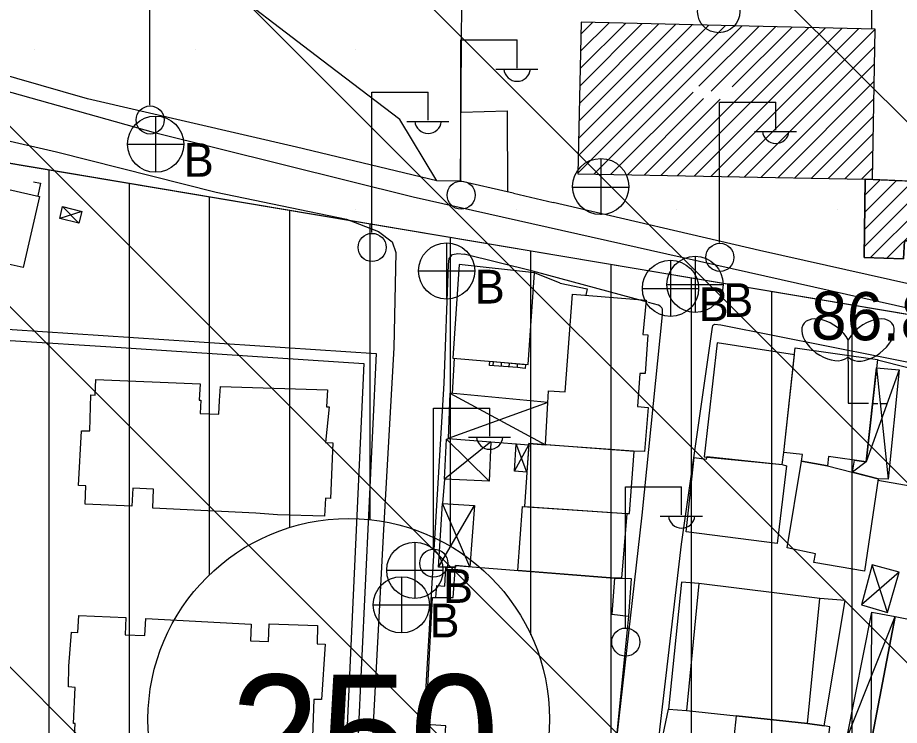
# Model space of a CAD drawing. Extents: x 417995 to 421451, y 4454518 to 4458015.
# Drawn here: x 420517.8 to 420627.6, y 4457616.8 to 4457705 of the extents above; entities that cross this region are included whole.
import ezdxf

# ---------------------------------------------------------------- set-up
doc = ezdxf.new("R2010")
doc.units = 0
for name, color, linetype in [('ADA', 7, 'Continuous'), ('B_Betonzemin', 7, 'Continuous'), ('B_Imalat', 7, 'Continuous'), ('B_Kapi', 7, 'Continuous'), ('B_Merdiven', 7, 'Continuous'), ('B_Mesken', 7, 'Continuous'), ('B_Okul', 7, 'Continuous'), ('B_Sundurma', 7, 'Continuous'), ('B_Tarama', 7, 'Continuous'), ('B_Teras', 7, 'Continuous'), ('B_Ticari', 7, 'Continuous'), ('Default', 7, 'Continuous'), ('PL_KON_MEV_250', 7, 'Continuous'), ('PL_SAY_ORTAOGRETIM', 7, 'Continuous'), ('S_Bayrak_Diregi', 7, 'Continuous'), ('S_Elektrik_Diregi', 7, 'Continuous'), ('S_Rogar_Kapagi', 7, 'Continuous'), ('S_Rogar_Kapagi_Buski', 7, 'Continuous'), ('S_Zeytinlik', 7, 'Continuous'), ('Sinir_Cit_bir_taraf', 7, 'Continuous'), ('Sinir_Duvar_tek_tarafa_ait', 7, 'Continuous'), ('Sinir_Tel_bir_taraf', 7, 'Continuous'), ('SM_DAIRE', 7, 'Continuous'), ('SM_TAKS', 7, 'Continuous'), ('SN_TR_SIVILASMA', 7, 'Continuous'), ('TR_ORTAEGITIM', 7, 'Continuous'), ('TR_ORTAYOGUNKONUT', 7, 'Continuous'), ('Y_Yol_Kotu', 7, 'Continuous'), ('Yol_Kaldirim_kenari_bordurtasi', 7, 'Continuous'), ('Yol_Patika', 7, 'Continuous'), ('Yol_Sose', 7, 'Continuous')]:
    doc.layers.add(name, color=color, linetype=linetype)

# ---------------------------------------------------------------- blocks, each defined once
blk = doc.blocks.new('POINT_DISPLAY')
at = {"layer": 'Default'}
blk.add_line((0, 0), (0, 0), dxfattribs=at)

msp = doc.modelspace()

# ---------------------------------------------------------------- linework, layer by layer
at = {"layer": 'ADA'}
msp.add_line((420499.92, 4457689.73), (420644.84, 4457665.32), dxfattribs=at)
at = {"layer": 'B_Betonzemin'}
msp.add_lwpolyline([(420573.03, 4457693.21), (420578.77, 4457693.38), (420578.83, 4457683.3)], dxfattribs=at)
at = {"layer": 'B_Imalat'}
msp.add_lwpolyline([(420669.47, 4457605.38), (420624.11, 4457614.75), (420627.09, 4457630.39), (420663.76, 4457622.97), (420672.39, 4457621.3)], close=True, dxfattribs=at)
at = {"layer": 'B_Kapi'}
for p, q in [((420579.58, 4457683.13), (420584.51, 4457681.97)), ((420585.39, 4457671.91), (420582.17, 4457673.2)), ((420570.99, 4457647.5), (420570.74, 4457644.49))]:
    msp.add_line(p, q, dxfattribs=at)
at = {"layer": 'B_Merdiven'}
for p, q in [((420577.05, 4457661.64), (420577.08, 4457662.16)), ((420578.05, 4457661.57), (420578.08, 4457662.07)), ((420579.04, 4457661.5), (420579.07, 4457661.98)), ((420580.04, 4457661.43), (420580.07, 4457661.9))]:
    msp.add_line(p, q, dxfattribs=at)
msp.add_lwpolyline([(420581.07, 4457661.81), (420581.03, 4457661.29), (420580.04, 4457661.43), (420576.59, 4457661.67), (420576.6, 4457662.2)], close=True, dxfattribs=at)
at = {"layer": 'B_Mesken'}
for points in [[(420582.17, 4457673.2), (420572.79, 4457674.23), (420572.01, 4457662.6), (420581.4, 4457661.78)], [(420583.55, 4457651.79), (420583.92, 4457658.5), (420585.98, 4457658.38), (420586.92, 4457670.57), (420596.1, 4457669.8), (420595.67, 4457665.52), (420596.27, 4457665.49), (420595.95, 4457660.69), (420595.29, 4457660.67), (420594.99, 4457656.57), (420596.33, 4457656.45), (420595.87, 4457650.97), (420594.52, 4457650.98)], [(420614.53, 4457663.01), (420604.92, 4457664.48), (420603.31, 4457650.31), (420613.02, 4457649.34), (420613.24, 4457650.85)], [(420624.88, 4457662.4), (420623.46, 4457649.68), (420618.79, 4457650.33), (420618.65, 4457649.16), (420615.43, 4457649.76), (420615.53, 4457650.59), (420613.24, 4457650.85), (420614.62, 4457663.88)], [(420525.41, 4457646.73), (420525.78, 4457653.54), (420526.83, 4457653.54), (420526.93, 4457658), (420527.49, 4457657.97), (420527.55, 4457659.92), (420540.53, 4457659.38), (420540.44, 4457657.37), (420540.65, 4457657.36), (420540.53, 4457655.71), (420542.86, 4457655.61), (420542.96, 4457657.31), (420543.09, 4457659.06), (420556.42, 4457658.62), (420556.28, 4457656.54), (420556.62, 4457656.52), (420556.15, 4457652.08), (420557.08, 4457652.04), (420556.76, 4457645.11), (420556.17, 4457645.13), (420556.03, 4457642.9), (420550.19, 4457643.07), (420547.46, 4457643.26), (420534.66, 4457643.88), (420534.72, 4457646.25), (420532.15, 4457646.38), (420532.06, 4457644.13), (420526.23, 4457644.38), (420526.32, 4457646.68)], [(420593.68, 4457643.23), (420594, 4457643.22), (420594.58, 4457650.97), (420581.48, 4457651.94), (420580.93, 4457644.1)], [(420613.02, 4457649.34), (420613.57, 4457649.16), (420612.4, 4457639.5), (420601.07, 4457640.95), (420602.06, 4457650.23), (420603.59, 4457650.02), (420603.67, 4457650.32)], [(420624.96, 4457647.57), (420623.28, 4457636.06), (420616.96, 4457637.15), (420617.17, 4457638.22), (420613.63, 4457638.96), (420615.43, 4457649.76), (420618.65, 4457649.16)], [(420580.09, 4457636.14), (420580.7, 4457644.11), (420593.68, 4457643.23), (420593.01, 4457635.16), (420592.13, 4457635.19)], [(420572.35, 4457636.54), (420572.36, 4457636.75), (420592.13, 4457635.19), (420594.22, 4457635.12), (420593.9, 4457630.46), (420592.31, 4457614.65), (420591.85, 4457610.89), (420589.75, 4457611.08), (420585.35, 4457611.37), (420570.83, 4457612.7), (420569.88, 4457612.72), (420570.03, 4457614.5), (420569.05, 4457614.6), (420569.19, 4457616.93), (420568.63, 4457616.97), (420569.49, 4457632.79), (420569.9, 4457632.78), (420570.02, 4457634.25), (420571.03, 4457634.2), (420571.15, 4457636.53)], [(420620.86, 4457632.41), (420617.71, 4457632.66), (420602.63, 4457634.52), (420600.49, 4457634.68), (420598.86, 4457618.87), (420601.12, 4457618.7), (420616.16, 4457617.06), (420618.26, 4457616.79)], [(420618.94, 4457616.65), (420618.26, 4457616.79), (420616.16, 4457617.06), (420607.29, 4457618.03), (420606.4, 4457609.79), (420618.04, 4457608.72)]]:
    msp.add_lwpolyline(points, close=True, dxfattribs=at)
msp.add_lwpolyline([(420524.86, 4457614.8), (420524.98, 4457617.08), (420524.76, 4457617.09), (420524.99, 4457621.57), (420524.14, 4457621.64), (420524.2, 4457624.21), (420524.51, 4457628.46), (420525.33, 4457628.42), (420525.44, 4457630.54), (420531.3, 4457630.29), (420531.2, 4457628.14), (420533.64, 4457628.02), (420533.77, 4457630.16), (420546.88, 4457629.46), (420546.8, 4457627.39), (420549.07, 4457627.28), (420549.16, 4457629.51), (420555.14, 4457629.29), (420555.12, 4457626.99), (420556.11, 4457626.94), (420555.66, 4457620.05), (420554.71, 4457620.07), (420554.52, 4457615.45)], dxfattribs=at)
at = {"layer": 'B_Okul'}
for points in [[(420624.6, 4457703.56), (420588, 4457704.44), (420587.58, 4457685.54), (420623.33, 4457684.9), (420624.28, 4457684.86)], [(420629.28, 4457684.62), (420629.53, 4457692.09), (420659.66, 4457690.73), (420659.23, 4457672.67), (420652.2, 4457672.95), (420652.08, 4457671.46), (420635.99, 4457671.98), (420636.02, 4457673.5), (420629.01, 4457673.75), (420629.07, 4457677.19), (420628.25, 4457677.18), (420628.11, 4457674.95), (420623.21, 4457675.12), (420623.33, 4457684.9)]]:
    msp.add_lwpolyline(points, close=True, dxfattribs=at)
at = {"layer": 'B_Sundurma'}
for p, q in [((420525.81, 4457680.84), (420523.08, 4457679.99)), ((420523.39, 4457681.48), (420525.44, 4457679.41)), ((420627.6, 4457661.12), (420623.46, 4457649.68)), ((420624.77, 4457661.38), (420626.2, 4457647.49)), ((420571.62, 4457658.23), (420583.55, 4457651.79)), ((420583.84, 4457657.08), (420571.43, 4457652.59)), ((420576.72, 4457652.16), (420570.99, 4457647.5)), ((420576.52, 4457647.27), (420571.2, 4457652.5)), ((420579.67, 4457648.49), (420581.47, 4457651.79)), ((420581.23, 4457648.39), (420579.88, 4457651.9)), ((420623.46, 4457649.68), (420621.79, 4457648.37)), ((420574.13, 4457636.61), (420570.74, 4457644.49)), ((420570.24, 4457636.56), (420574.7, 4457644.22)), ((420626.13, 4457630.91), (420624.24, 4457636.86)), ((420627.57, 4457635.91), (420622.89, 4457631.85)), ((420621.08, 4457615.25), (420627.09, 4457630.39)), ((420624.11, 4457614.75), (420624.19, 4457630.93))]:
    msp.add_line(p, q, dxfattribs=at)
for points in [[(420523.39, 4457681.48), (420525.81, 4457680.84), (420525.44, 4457679.41), (420523.08, 4457679.99)], [(420624.77, 4457661.38), (420627.6, 4457661.12), (420626.2, 4457647.49), (420624.96, 4457647.57), (420621.79, 4457648.37), (420622.03, 4457649.88), (420623.46, 4457649.68)], [(420583.84, 4457657.08), (420571.62, 4457658.23), (420571.43, 4457652.59), (420579.88, 4457651.9), (420581.47, 4457651.79), (420581.48, 4457651.94), (420583.55, 4457651.79)], [(420576.72, 4457652.16), (420576.52, 4457647.27), (420570.99, 4457647.5), (420571.2, 4457652.5), (420571.43, 4457652.59)], [(420581.23, 4457648.39), (420579.67, 4457648.49), (420579.88, 4457651.9), (420581.47, 4457651.79)], [(420574.13, 4457636.61), (420572.36, 4457636.75), (420572.35, 4457636.54), (420571.15, 4457636.53), (420570.24, 4457636.56), (420570.74, 4457644.49), (420574.7, 4457644.22)], [(420626.13, 4457630.91), (420627.57, 4457635.91), (420624.24, 4457636.86), (420622.89, 4457631.85)], [(420624.11, 4457614.75), (420621.08, 4457615.25), (420624.19, 4457630.93), (420627.09, 4457630.39)]]:
    msp.add_lwpolyline(points, close=True, dxfattribs=at)
at = {"layer": 'B_Tarama'}
for p, q in [((420587.58, 4457685.63), (420605.96, 4457704.01)), ((420587.63, 4457687.8), (420603.89, 4457704.06)), ((420587.68, 4457689.97), (420601.82, 4457704.11)), ((420587.73, 4457692.14), (420599.75, 4457704.16)), ((420587.77, 4457694.31), (420597.67, 4457704.21)), ((420587.82, 4457696.48), (420595.6, 4457704.26)), ((420587.87, 4457698.65), (420593.53, 4457704.31)), ((420587.92, 4457700.82), (420591.46, 4457704.36)), ((420587.97, 4457702.99), (420589.39, 4457704.41)), ((420589.58, 4457685.5), (420608.03, 4457703.96)), ((420597.91, 4457685.35), (420616.32, 4457703.76)), ((420600, 4457685.32), (420618.39, 4457703.71)), ((420602.08, 4457685.28), (420620.46, 4457703.66)), ((420602.65, 4457696.45), (420610.1, 4457703.91)), ((420604.16, 4457695.84), (420612.17, 4457703.86)), ((420606.79, 4457696.36), (420614.24, 4457703.81)), ((420604.17, 4457685.24), (420622.53, 4457703.61)), ((420606.25, 4457685.21), (420624.6, 4457703.56)), ((420608.34, 4457685.17), (420624.56, 4457701.4)), ((420610.42, 4457685.13), (420624.53, 4457699.24)), ((420612.5, 4457685.1), (420624.49, 4457697.08)), ((420591.66, 4457685.47), (420601.92, 4457695.72)), ((420593.75, 4457685.43), (420603.23, 4457694.91)), ((420614.59, 4457685.06), (420624.45, 4457694.92)), ((420595.83, 4457685.39), (420605.29, 4457694.85)), ((420616.67, 4457685.02), (420624.42, 4457692.76)), ((420623.22, 4457676.45), (420638.46, 4457691.69)), ((420623.25, 4457678.6), (420636.43, 4457691.78)), ((420623.99, 4457675.1), (420640.49, 4457691.6)), ((420618.76, 4457684.98), (420624.38, 4457690.61)), ((420626.04, 4457675.03), (420642.52, 4457691.5)), ((420620.84, 4457684.95), (420624.34, 4457688.45)), ((420622.93, 4457684.91), (420624.31, 4457686.29)), ((420623.28, 4457680.74), (420627.25, 4457684.72)), ((420623.3, 4457682.89), (420625.23, 4457684.81))]:
    msp.add_line(p, q, dxfattribs=at)
at = {"layer": 'B_Teras'}
for points in [[(420623.33, 4457684.9), (420623.21, 4457675.12), (420628.11, 4457674.95), (420628.25, 4457677.18), (420630.61, 4457677.2), (420630.73, 4457684.56)], [(420592.13, 4457635.19), (420591.8, 4457630.69), (420593.9, 4457630.46), (420592.31, 4457614.65), (420590.08, 4457614.83), (420589.75, 4457611.08), (420585.35, 4457611.37), (420570.83, 4457612.7), (420571.14, 4457616.78), (420568.63, 4457616.97), (420569.49, 4457632.79), (420572.05, 4457632.75), (420572.36, 4457636.75)], [(420602.63, 4457634.52), (420601.12, 4457618.7), (420616.16, 4457617.06), (420617.71, 4457632.66)]]:
    msp.add_lwpolyline(points, close=True, dxfattribs=at)
at = {"layer": 'B_Ticari'}
msp.add_lwpolyline([(420520.55, 4457682.74), (420518.53, 4457673.86), (420508.75, 4457676.05), (420510.87, 4457684.93)], close=True, dxfattribs=at)
at = {"layer": 'PL_KON_MEV_250'}
msp.add_lwpolyline([(420491.73, 4457552.85), (420499.92, 4457689.73), (420644.84, 4457665.32), (420655.13, 4457646.55), (420656.34, 4457644.07), (420657.32, 4457641.49), (420658.06, 4457638.84), (420658.55, 4457636.12), (420658.79, 4457633.37), (420658.78, 4457630.61), (420658.51, 4457627.87), (420658, 4457625.16), (420616.73, 4457452.5)], dxfattribs=at)
at = {"layer": 'PL_SAY_ORTAOGRETIM'}
msp.add_lwpolyline([(420505.55, 4457783.87), (420499.92, 4457689.73), (420644.84, 4457665.32), (420669.97, 4457661.08), (420603.22, 4457782.84)], dxfattribs=at)
at = {"layer": 'S_Bayrak_Diregi'}
msp.add_circle((420605.12, 4457705.75), 2.63, dxfattribs=at)
at = {"layer": 'S_Elektrik_Diregi'}
for p, q in [((420534.29, 4457694.08), (420534.29, 4457711.58)), ((420573.01, 4457684.72), (420573.01, 4457702.22)), ((420573.01, 4457702.22), (420580.01, 4457702.22)), ((420580.01, 4457698.72), (420580.01, 4457702.22)), ((420577.35, 4457698.58), (420582.6, 4457698.58)), ((420561.93, 4457678.22), (420561.93, 4457695.72)), ((420561.93, 4457695.72), (420568.93, 4457695.72)), ((420568.93, 4457692.22), (420568.93, 4457695.72)), ((420605.22, 4457676.97), (420605.22, 4457694.47)), ((420605.22, 4457694.47), (420612.22, 4457694.47)), ((420612.22, 4457690.97), (420612.22, 4457694.47)), ((420566.27, 4457692.08), (420571.52, 4457692.08)), ((420609.56, 4457690.83), (420614.81, 4457690.83)), ((420569.6, 4457638.87), (420569.6, 4457656.37)), ((420569.6, 4457656.37), (420576.6, 4457656.37)), ((420576.6, 4457652.87), (420576.6, 4457656.37)), ((420573.94, 4457652.73), (420579.19, 4457652.73)), ((420593.5, 4457629.05), (420593.5, 4457646.55)), ((420593.5, 4457646.55), (420600.5, 4457646.55)), ((420600.5, 4457643.05), (420600.5, 4457646.55)), ((420597.84, 4457642.91), (420603.09, 4457642.91))]:
    msp.add_line(p, q, dxfattribs=at)
for centre in [(420534.32, 4457692.25), (420573.04, 4457682.89), (420561.96, 4457676.38), (420605.26, 4457675.14), (420569.64, 4457637.04), (420593.54, 4457627.22)]:
    msp.add_circle(centre, 1.75, dxfattribs=at)
for centre in [(420580.01, 4457698.73), (420568.93, 4457692.23), (420612.22, 4457690.99), (420576.6, 4457652.89), (420600.5, 4457643.07)]:
    msp.add_arc(centre, 1.66, 184.8384, 355.1464, dxfattribs=at)
at = {"layer": 'S_Rogar_Kapagi'}
for p, q in [((420590.47, 4457680.43), (420590.47, 4457687.43)), ((420586.9, 4457683.89), (420593.9, 4457683.89))]:
    msp.add_line(p, q, dxfattribs=at)
msp.add_circle((420590.42, 4457683.96), 3.5, dxfattribs=at)
at = {"layer": 'S_Rogar_Kapagi_Buski'}
for p, q in [((420535, 4457692.74), (420535, 4457685.74)), ((420531.5, 4457689.24), (420538.5, 4457689.24)), ((420571.23, 4457676.95), (420571.23, 4457669.95)), ((420602.17, 4457675.27), (420602.17, 4457668.27)), ((420599.11, 4457674.78), (420599.11, 4457667.78)), ((420567.73, 4457673.45), (420574.73, 4457673.45)), ((420595.61, 4457671.28), (420602.61, 4457671.28)), ((420598.67, 4457671.77), (420605.67, 4457671.77)), ((420567.28, 4457639.66), (420567.28, 4457632.66)), ((420563.78, 4457636.16), (420570.78, 4457636.16)), ((420565.6, 4457635.36), (420565.6, 4457628.36)), ((420562.1, 4457631.86), (420569.1, 4457631.86))]:
    msp.add_line(p, q, dxfattribs=at)
for centre in [(420535, 4457689.24), (420571.23, 4457673.45), (420602.17, 4457671.77), (420599.11, 4457671.28), (420567.28, 4457636.16), (420565.6, 4457631.86)]:
    msp.add_circle(centre, 3.5, dxfattribs=at)
at = {"layer": 'S_Zeytinlik'}
for p, q in [((420621.25, 4457662.22), (420621.25, 4457664.85)), ((420620.78, 4457662.44), (420621.24, 4457662.7)), ((420621.24, 4457662.7), (420621.65, 4457662.4)), ((420621.25, 4457662.22), (420621.25, 4457656.97)), ((420621.25, 4457656.97), (420623.77, 4457656.97)), ((420624.22, 4457656.93), (420624.92, 4457656.93)), ((420625.34, 4457656.93), (420626.04, 4457656.93))]:
    msp.add_line(p, q, dxfattribs=at)
for centre, major_axis, start_param, end_param in [((420618.51, 4457664.87), (2.82, -1.99), 0.861419, 5.947197), ((420623.94, 4457664.85), (2.78, 2.05), 3.445754, 8.532022)]:
    msp.add_ellipse(centre, major_axis=major_axis, ratio=0.595303, start_param=start_param, end_param=end_param, dxfattribs=at)
at = {"layer": 'Sinir_Cit_bir_taraf'}
msp.add_lwpolyline([(420585.39, 4457671.91), (420588.73, 4457671.2), (420588.57, 4457670.43)], dxfattribs=at)
at = {"layer": 'Sinir_Duvar_tek_tarafa_ait'}
for points in [[(420624.19, 4457728.97), (420624.14, 4457703.57)], [(420572.98, 4457684.62), (420573.24, 4457724.19)], [(420519.78, 4457684.53), (420520.67, 4457684.38), (420520.35, 4457682.79)], [(420579.13, 4457683.23), (420572.98, 4457684.62)], [(420579.58, 4457683.13), (420579.13, 4457683.23)], [(420610.19, 4457675.98), (420584.51, 4457681.97)], [(420716.28, 4457671.65), (420706.01, 4457660.62), (420704.23, 4457659.55), (420693.59, 4457657.07), (420666.03, 4457663.08), (420629.3, 4457671.71), (420610.19, 4457675.98)], [(420511.07, 4457612.01), (420492.68, 4457614.51), (420494.45, 4457667.64), (420562.46, 4457663.17)], [(420562.46, 4457663.17), (420559.74, 4457605.37), (420520.29, 4457610.74)], [(420571.95, 4457658.19), (420572.21, 4457662.58)], [(420596.47, 4457607.4), (420598.86, 4457618.87)]]:
    msp.add_lwpolyline(points, dxfattribs=at)
at = {"layer": 'Sinir_Tel_bir_taraf'}
for points in [[(420624.88, 4457662.38), (420650.49, 4457655.89)], [(420648.22, 4457643.29), (420624.93, 4457647.34)]]:
    msp.add_lwpolyline(points, dxfattribs=at)
at = {"layer": 'SM_DAIRE'}
msp.add_circle((420559.05, 4457617.6), 25, dxfattribs=at)
at = {"layer": 'SN_TR_SIVILASMA'}
for p, q in [((421285.76, 4456855.19), (420355.49, 4457785.46)), ((421286.23, 4456899.63), (420400.88, 4457784.98)), ((421286.46, 4456921.85), (420423.57, 4457784.74)), ((421286.92, 4456966.29), (420468.95, 4457784.26)), ((421287.15, 4456988.51), (420491.64, 4457784.02)), ((421287.62, 4457032.94), (420537.02, 4457783.54))]:
    msp.add_line(p, q, dxfattribs=at)
at = {"layer": 'TR_ORTAYOGUNKONUT'}
for p, q in [((420521.73, 4457552.6), (420521.73, 4457686.06)), ((420531.73, 4457552.51), (420531.73, 4457684.37)), ((420541.73, 4457635.63), (420541.73, 4457682.69)), ((420551.73, 4457641.5), (420551.73, 4457681)), ((420561.73, 4457642.45), (420561.73, 4457679.32)), ((420571.73, 4457639.14), (420571.73, 4457677.63)), ((420581.73, 4457628.12), (420581.73, 4457675.95)), ((420591.73, 4457417.11), (420591.73, 4457674.26)), ((420601.73, 4457429.39), (420601.73, 4457672.58)), ((420611.73, 4457441.73), (420611.73, 4457670.89)), ((420621.73, 4457473.45), (420621.73, 4457669.21))]:
    msp.add_line(p, q, dxfattribs=at)
at = {"layer": 'Yol_Kaldirim_kenari_bordurtasi'}
for points in [[(420572.98, 4457684.62), (420570.02, 4457684.67), (420552.53, 4457688.85), (420526.54, 4457694.87), (420506.14, 4457700.72), (420499.48, 4457702.91), (420497.62, 4457705.52), (420498.01, 4457713.02), (420500.76, 4457745.47), (420501.63, 4457754.48)], [(420511.2, 4457613.3), (420510.81, 4457613.35), (420494.07, 4457615.61), (420495.76, 4457665.46), (420496.76, 4457665.36), (420496.99, 4457666.03), (420528.82, 4457664.02), (420560.92, 4457661.92), (420558.38, 4457606.9), (420515.17, 4457612.76)]]:
    msp.add_lwpolyline(points, dxfattribs=at)
at = {"layer": 'Yol_Patika'}
msp.add_lwpolyline([(420570.02, 4457684.67), (420565.39, 4457692.32), (420555.69, 4457699.72), (420541.48, 4457710.61), (420526.68, 4457724.96), (420509.5, 4457742.57), (420499, 4457751.18)], dxfattribs=at)
at = {"layer": 'Yol_Sose'}
for points in [[(420497.06, 4457728.87), (420495.16, 4457703.98), (420495.64, 4457702.89), (420497.29, 4457701.77), (420505.24, 4457699), (420534.68, 4457690.75), (420567.08, 4457682.66), (420598.67, 4457675.56), (420633.22, 4457667.81)], [(420514.12, 4457611.59), (420513.22, 4457610.44), (420512.48, 4457610.2), (420492.09, 4457612.89), (420491.32, 4457613.55), (420491.21, 4457614.3), (420491.35, 4457624.31), (420492.57, 4457661.48), (420493.63, 4457686.15), (420494.06, 4457691.37), (420494.63, 4457692.73), (420495.59, 4457693.76), (420496.67, 4457693.93), (420499.37, 4457693.64), (420522.67, 4457688.29), (420542.53, 4457683.26), (420558.77, 4457679.88)], [(420558.77, 4457679.88), (420562.77, 4457678.37)], [(420562.77, 4457678.37), (420564.44, 4457677.07), (420564.92, 4457675.74), (420564.66, 4457663.85), (420563.39, 4457641.26), (420562.1, 4457617.03), (420561.51, 4457605.26), (420560.69, 4457604.36), (420559.71, 4457603.97), (420558.6, 4457603.93), (420520.81, 4457608.88), (420520.29, 4457610.74)], [(420571.46, 4457674.26), (420571.56, 4457675.01), (420571.96, 4457675.5), (420572.65, 4457675.64), (420573.4, 4457675.52)], [(420596.25, 4457669.54), (420581.95, 4457673.4), (420573.4, 4457675.52)], [(420521.16, 4457549.34), (420541.42, 4457547.44), (420564.6, 4457545.18), (420565.86, 4457569.16), (420567.5, 4457600.98), (420569.41, 4457633.84), (420570.93, 4457659.45), (420571.46, 4457674.26)], [(420583.97, 4457508.82), (420584.6, 4457518.38), (420588.11, 4457570.21), (420590.51, 4457598.74), (420592.48, 4457615.56), (420595.57, 4457643.01), (420598.12, 4457667.98), (420598.12, 4457668.68), (420598.03, 4457668.85), (420597.83, 4457669.05), (420597.62, 4457669.17), (420596.37, 4457669.51)], [(420632.09, 4457661.39), (420605.39, 4457666.7), (420604.59, 4457666.77), (420604.36, 4457666.62), (420604.29, 4457666.45), (420600.42, 4457639.42), (420597.77, 4457616.64), (420596.79, 4457607.37)]]:
    msp.add_lwpolyline(points, dxfattribs=at)

# ---------------------------------------------------------------- block references
at = {"layer": 'TR_ORTAEGITIM', "xscale": 0.1, "yscale": 0.10000000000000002}
for p in [(420519.92, 4457701.08), (420539.92, 4457701.08), (420559.92, 4457701.08), (420579.92, 4457701.08), (420599.92, 4457701.08), (420619.92, 4457701.08), (420559.92, 4457681.08), (420579.92, 4457681.08), (420599.92, 4457681.08), (420619.92, 4457681.08)]:
    msp.add_blockref('POINT_DISPLAY', p, dxfattribs=at)

# ---------------------------------------------------------------- texts
at = {"layer": 'S_Rogar_Kapagi_Buski'}
for p in [(420538.5, 4457685.17), (420574.73, 4457669.39), (420605.67, 4457667.71), (420602.61, 4457667.21), (420570.78, 4457632.1), (420569.1, 4457627.8)]:
    msp.add_text('B', height=4.2, dxfattribs=at).set_placement(p)
at = {"layer": 'SM_TAKS'}
msp.add_text('250', height=15, dxfattribs=at).set_placement((420544.31, 4457608.15))
at = {"layer": 'Y_Yol_Kotu'}
msp.add_text('86.86', height=6, rotation=359.0012, dxfattribs=at).set_placement((420616.55, 4457664.93))

doc.saveas('drawing.dxf')
